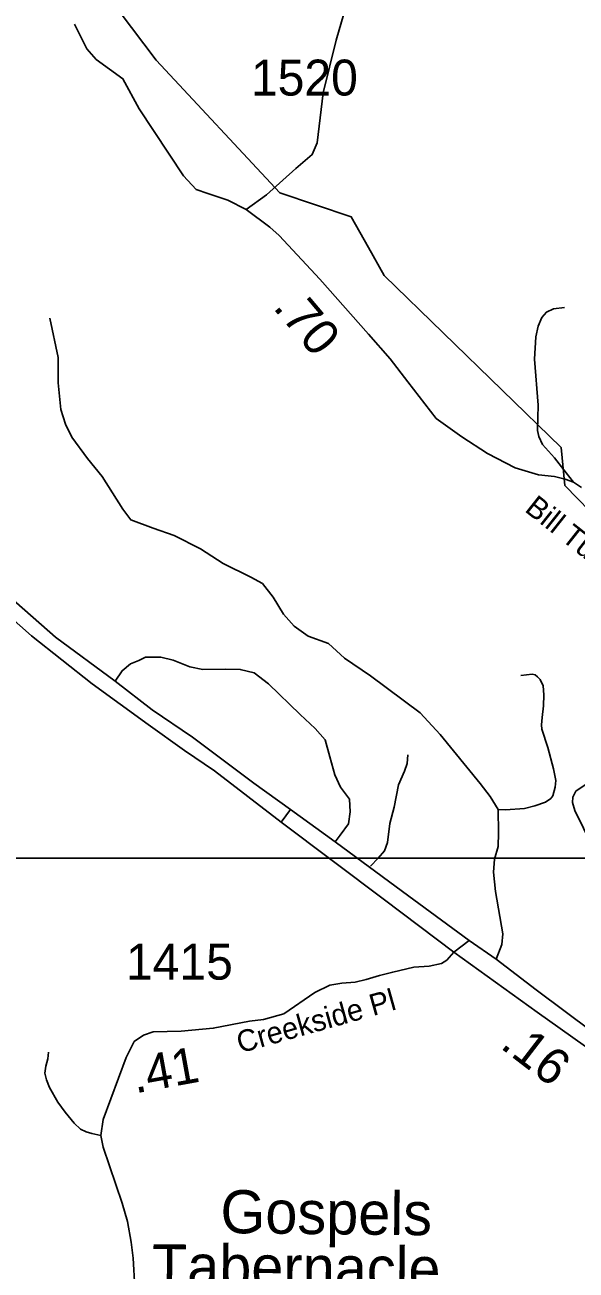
# Model space of a CAD drawing. Extents: x 1159738 to 1321356, y 736314 to 882035.
# Drawn here: x 1243595 to 1245511, y 809572 to 813904 of the extents above; entities that cross this region are included whole.
import ezdxf

# ---------------------------------------------------------------- set-up
doc = ezdxf.new("R2010")
doc.units = 0
for name, color, linetype in [('Exist Cultural Church Label', 7, 'Continuous'), ('Exist Hydrographic Creek Single Shore', 7, 'Continuous'), ('Exist Road Non-System Type 51', 7, 'Continuous'), ('Exist Road Primary US Divided Attributed', 7, 'Continuous'), ('Exist Road Primary US Mileage Hundredths English Label', 7, 'Continuous'), ('Exist Road Secondary Mileage Hundredths English Label', 7, 'Continuous'), ('Exist Road Secondary Type 51 Attributed', 7, 'Continuous'), ('Exist Road Secondary Type 51 Label', 7, 'Continuous'), ('Exist Road Secondary Type 51 Number Label', 7, 'Continuous'), ('Map Preparation Inset Cut Line', 7, 'Continuous')]:
    doc.layers.add(name, color=color, linetype=linetype)

msp = doc.modelspace()

# ---------------------------------------------------------------- linework, layer by layer
at = {"layer": 'Exist Hydrographic Creek Single Shore'}
msp.add_lwpolyline([(1245976.1, 811106.8), (1245954.9, 811193.7), (1245940, 811265.8), (1245935.8, 811327.3), (1245908.2, 811420.5), (1245897.6, 811522.3), (1245887, 811628.3), (1245865.8, 811747.2), (1245819.2, 811834.2), (1245776.8, 811916.9), (1245725.9, 811978.4), (1245692, 812048.4), (1245658.1, 812114.1), (1245603, 812167.1), (1245472.5, 812302.3), (1245459.6, 812433.9), (1244844.1, 813032.3), (1244789, 813129.8), (1244729.5, 813236.3), (1244481.5, 813320.1), (1244051.5, 813781.7), (1243922.5, 813951.7)], dxfattribs=at)
at = {"layer": 'Exist Road Non-System Type 51'}
for points in [[(1244364.1, 813261.5), (1244434.3, 813312.6), (1244536.4, 813404.1), (1244593.8, 813453), (1244610.8, 813493.4), (1244632.1, 813667.9), (1244676.7, 813850.9), (1244729.9, 814036), (1244759.7, 814072.2), (1244817.1, 814119), (1244951, 814206.3), (1245014.8, 814280.8), (1245068, 814357.4), (1245146.4, 814511.4), (1245186.9, 814588), (1245231.5, 814622.1), (1245261.3, 814634.9), (1245288.9, 814624.2), (1245333.6, 814571)], [(1245502, 812313.5), (1245477.2, 812346.1), (1245436.8, 812397.9), (1245395, 812444.7), (1245382.2, 812471.7), (1245377.3, 812493.6), (1245379.4, 812581.6), (1245366.7, 812741.3), (1245371.6, 812818.7), (1245379.4, 812856.3), (1245392.2, 812886.8), (1245408.5, 812904.5), (1245432.6, 812915.8), (1245471.5, 812920.5)], [(1245233.1, 810653.7), (1245253.6, 810704.9), (1245256.5, 810741.5), (1245231.7, 810889.3), (1245224.4, 810956.2), (1245227.3, 811001.6), (1245240.5, 811045.5), (1245242, 811093.8), (1245240.5, 811174.3), (1245212.7, 811219.7), (1245177.6, 811265.1), (1245038.8, 811435.7), (1244968.6, 811510.3), (1244796.2, 811639.9), (1244705.5, 811701.4), (1244649.9, 811752.6), (1244579.7, 811777.5), (1244531.5, 811812.6), (1244493.4, 811853.6), (1244458.3, 811913.6), (1244420.3, 811960.5), (1244380.8, 811982.4), (1244284.3, 812030.7), (1244205.7, 812081.3), (1244113.6, 812128.1), (1244040.4, 812153), (1243962.9, 812182.3), (1243935.1, 812218.9), (1243863.5, 812333.1), (1243812.3, 812396), (1243757.2, 812470), (1243735.2, 812515.4), (1243719.1, 812566.6), (1243710.4, 812658.8), (1243710.4, 812747.5), (1243681.2, 812883.6)], [(1243908.8, 811620.8), (1243932.2, 811657.4), (1243961.5, 811680.8), (1243990.7, 811692.5), (1244014.1, 811704.2), (1244066.8, 811704.2), (1244110.7, 811694), (1244167.7, 811670.6), (1244213.1, 811661.8), (1244292, 811663.2), (1244343.2, 811661.8), (1244391.5, 811650.1), (1244441.2, 811612), (1244552.4, 811505.2), (1244603.6, 811456.9), (1244638.7, 811417.3), (1244654.8, 811357.3), (1244672, 811295), (1244692.5, 811252.6), (1244723.2, 811210.1), (1244726.2, 811166.2), (1244720.3, 811125.2), (1244691.1, 811085.7), (1244673.5, 811062.3)], [(1245240.5, 811174.3), (1245266, 811172.9), (1245331.9, 811178.5), (1245368, 811187), (1245404.9, 811199.8), (1245423.3, 811213.3), (1245430.4, 811222.5), (1245438.2, 811252.3), (1245441, 811275.7), (1245433.2, 811316.1), (1245412.7, 811389.9), (1245392.2, 811453.9), (1245391.5, 811468.8), (1245392.9, 811494.3), (1245398.6, 811535.5), (1245399.3, 811573.8), (1245396.4, 811604.3), (1245386.5, 811627), (1245377.3, 811636.2), (1245369.5, 811643.3), (1245358.2, 811645.4), (1245319.2, 811641.1)], [(1244796.8, 810977.7), (1244822.7, 811005), (1244844.8, 811030.9), (1244855.2, 811059.5), (1244864.2, 811125.7), (1244878.5, 811182.9), (1244894.1, 811260.8), (1244914.8, 811307.5), (1244923.9, 811334.8), (1244926.5, 811364.6)], [(1245577.7, 810880.4), (1245601, 810903.1), (1245607.4, 810919.4), (1245610.3, 810942.8), (1245604.6, 810970.5), (1245595.4, 810998.8), (1245567, 811048.5), (1245506.9, 811171.6), (1245499.1, 811199.2), (1245500.5, 811217.7), (1245510.4, 811238.3), (1245550.1, 811264.5), (1245598.3, 811282.9), (1245619.6, 811285.8), (1245655.7, 811283.7), (1245676.3, 811276.6), (1245707.4, 811253.9)], [(1244485.6, 811130.8), (1244518.3, 811175.1)], [(1243859, 810040.6), (1243827.6, 810047.9), (1243807.4, 810052.7), (1243787.3, 810062.3), (1243766.1, 810083.5), (1243734.4, 810121), (1243708.5, 810156.5), (1243679.7, 810207.5), (1243670, 810233.5), (1243664.3, 810257.5), (1243667.2, 810281.5), (1243673.9, 810307.5), (1243676.8, 810330.6)]]:
    msp.add_lwpolyline(points, dxfattribs=at)
at = {"layer": 'Exist Road Primary US Divided Attributed'}
for points in [[(1245139.5, 810719.1), (1244907.5, 810889.1), (1244673.5, 811062.3), (1244518.3, 811175.1), (1244391.2, 811266.7), (1244177, 811425.7), (1244036.9, 811521.7), (1243908.8, 811620.8), (1243700.4, 811774.4), (1243419.3, 812020.8)], [(1243434.8, 811939.8), (1243617.6, 811778.7), (1243829, 811611.5), (1244022.9, 811469.8), (1244149.5, 811379.8), (1244253.8, 811308.8), (1244485.6, 811130.8), (1244845.3, 810860.1), (1245086.7, 810677.7)], [(1245780.4, 810217.9), (1245718, 810279.3), (1245569.4, 810400.4), (1245372.2, 810547.7), (1245233.1, 810653.7), (1245139.5, 810719.1)], [(1245086.7, 810677.7), (1245375.5, 810469.8), (1245580.1, 810325), (1245679.6, 810237.2), (1245741.9, 810175.7)]]:
    msp.add_lwpolyline(points, dxfattribs=at)
at = {"layer": 'Exist Road Secondary Type 51 Attributed'}
for points in [[(1245529.7, 812295.1), (1245502, 812313.5), (1245473, 812323.4), (1245436.8, 812332.7), (1245380.8, 812338.3), (1245300, 812363.2), (1245203.8, 812413.3), (1245113.9, 812470.6), (1245025.2, 812534.6), (1244926.8, 812662.8), (1244865.2, 812743), (1244789.5, 812828.5), (1244620.5, 813019.4), (1244478.3, 813171.5), (1244446.8, 813200.3), (1244364.1, 813261.5), (1244300.1, 813293.9), (1244230.5, 813317.2), (1244190.3, 813331.4), (1244145.5, 813378.6), (1243991.9, 813612.7), (1243935.2, 813716.7), (1243842.5, 813783.5), (1243810.3, 813821), (1243767.5, 813906.7)], [(1245139.5, 810719.1), (1245086.7, 810677.7)], [(1245086.7, 810677.7), (1245061.5, 810650.2), (1245043, 810638.5), (1245000.1, 810629.3), (1244947.4, 810625.8), (1244873.6, 810609), (1244827.2, 810596.7), (1244781.4, 810583.1), (1244743.4, 810574.3), (1244697.1, 810570.8), (1244655, 810563.4), (1244602.5, 810537.4), (1244495, 810463.3), (1244424.8, 810444.2), (1244375.6, 810437.8), (1244249.5, 810413.8), (1244138.4, 810403.6), (1244040.4, 810400.6), (1244006.7, 810388.9), (1243974.6, 810367), (1243946.8, 810311.3), (1243866.3, 810096.2), (1243859, 810040.6), (1243866.8, 809999.3), (1243932.7, 809804.7), (1243951.3, 809741.4), (1243964, 809669.5), (1243970.7, 809613.4), (1243977.4, 809511.1)]]:
    msp.add_lwpolyline(points, dxfattribs=at)
at = {"layer": 'Map Preparation Inset Cut Line'}
for points in [[(1228470.6, 811005.5), (1261974.5, 811005.5), (1261974.5, 834521.3), (1228470.6, 834521.3)], [(1213574.8, 811005.5), (1289258, 811005.5), (1289258, 782300.2), (1274049.2, 782296.9), (1274049.2, 766757), (1213574.8, 766757)]]:
    msp.add_lwpolyline(points, close=True, dxfattribs=at)

# ---------------------------------------------------------------- texts
at = {"layer": 'Exist Cultural Church Label'}
for s, p in [('Gospels', (1244274, 809700.9)), ('Tabernacle', (1244035.7, 809512.4))]:
    msp.add_text(s, height=150, rotation=359.3868, dxfattribs=at).set_placement(p)
at = {"layer": 'Exist Road Primary US Mileage Hundredths English Label'}
msp.add_text('.16', height=125, rotation=322.396, dxfattribs=at).set_placement((1245243.7, 810347.5))
at = {"layer": 'Exist Road Secondary Mileage Hundredths English Label'}
for s, rotation, p in [('.70', 310.1596, (1244454.5, 812920.1)), ('.41', 10.3079, (1243978.5, 810186.7))]:
    msp.add_text(s, height=125, rotation=rotation, dxfattribs=at).set_placement(p)
at = {"layer": 'Exist Road Secondary Type 51 Label'}
for s, rotation, p in [('Bill Tuttle Rd', 321.6276, (1245329.1, 812214)), ('Creekside Pl', 15.6755, (1244343.1, 810326.2))]:
    msp.add_text(s, height=75, rotation=rotation, dxfattribs=at).set_placement(p)
at = {"layer": 'Exist Road Secondary Type 51 Number Label'}
for s, p in [('1520', (1244380.6, 813658.4)), ('1415', (1243946, 810582.6))]:
    msp.add_text(s, height=125, dxfattribs=at).set_placement(p)

doc.saveas('drawing.dxf')
